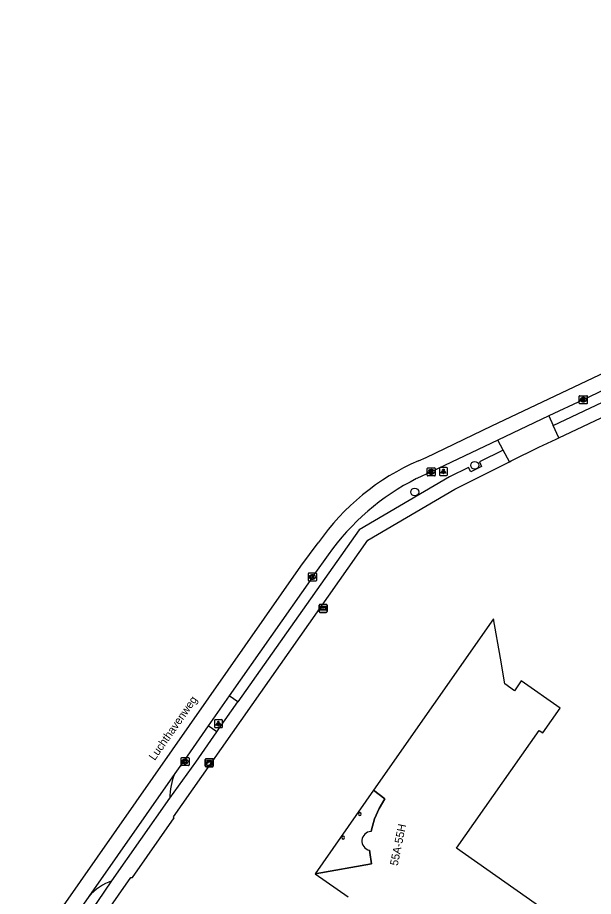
# Model space of a CAD drawing. Extents: x 155018 to 156648, y 383980 to 385733.
# Drawn here: x 155392.2 to 155464.1, y 385510.6 to 385620.3 of the extents above; entities that cross this region are included whole.
import ezdxf

# ---------------------------------------------------------------- set-up
doc = ezdxf.new("R2010")
doc.units = 0
for name, color, linetype in [('IMGEO_Boom', 7, 'Continuous'), ('IMGEO_Kast', 7, 'Continuous'), ('IMGEO_Kolk', 7, 'Continuous'), ('IMGEO_Lichtpunt', 7, 'Continuous'), ('IMGEO_Openbare_ruimte_label', 7, 'Continuous'), ('IMGEO_Pand', 7, 'Continuous'), ('IMGEO_Pand_nummerreeks', 7, 'Continuous'), ('IMGEO_Pand_overbouw', 7, 'Continuous'), ('IMGEO_Rijbaan_lokaal_gesloten', 7, 'Continuous'), ('IMGEO_Rijbaan_lokaal_open', 7, 'Continuous'), ('IMGEO_Voetpad_open', 7, 'Continuous'), ('IMGEO_Wegwijzer', 7, 'Continuous')]:
    doc.layers.add(name, color=color, linetype=linetype)

msp = doc.modelspace()

# ---------------------------------------------------------------- linework, layer by layer
at = {"layer": 'IMGEO_Boom'}
for centre in [(155449.28, 385564.42), (155441.79, 385561.08)]:
    msp.add_circle(centre, 0.489, dxfattribs=at)
at = {"layer": 'IMGEO_Kast'}
for p, q in [((155415.64, 385526.85), (155415.64, 385527.7)), ((155415.64, 385527.7), (155415.64, 385526.85)), ((155415.71, 385527.78), (155416.55, 385527.78)), ((155416.55, 385527.78), (155415.71, 385527.78)), ((155416.64, 385527.71), (155416.64, 385526.86)), ((155416.64, 385526.86), (155416.64, 385527.71)), ((155416.56, 385526.78), (155415.72, 385526.78)), ((155415.72, 385526.78), (155416.56, 385526.78))]:
    msp.add_line(p, q, dxfattribs=at)
for points in [[(155415.83, 385527.57), (155416.43, 385527.57), (155416.43, 385527.48), (155415.83, 385527.48), (155415.83, 385527.57)], [(155415.83, 385527.4), (155416.43, 385527.4), (155416.43, 385526.91), (155415.83, 385526.91), (155415.83, 385527.4)]]:
    msp.add_lwpolyline(points, dxfattribs=at)
msp.add_circle((155415.92, 385527.24), 0.0377, dxfattribs=at)
for centre, start, end in [((155415.72, 385527.7), 92.4484, 184.2845), ((155415.72, 385527.7), 92.4484, 184.2845), ((155416.56, 385527.7), 2.4484, 94.2845), ((155416.56, 385527.7), 2.4484, 94.2845), ((155415.72, 385526.86), 182.4484, 274.2845), ((155415.72, 385526.86), 182.4484, 274.2845), ((155416.56, 385526.86), 272.4484, 4.2845), ((155416.56, 385526.86), 272.4484, 4.2845)]:
    msp.add_arc(centre, 0.0779, start, end, dxfattribs=at)
at = {"layer": 'IMGEO_Kolk'}
for p, q in [((155462.33, 385572.18), (155462.33, 385573.04)), ((155462.41, 385573.11), (155463.26, 385573.11)), ((155462.82, 385572.89), (155462.84, 385572.89)), ((155463.33, 385573.04), (155463.33, 385572.18)), ((155463.26, 385572.11), (155462.41, 385572.11)), ((155462.84, 385572.33), (155462.82, 385572.33)), ((155443.35, 385563.17), (155443.35, 385564.02)), ((155443.42, 385564.1), (155444.27, 385564.1)), ((155443.83, 385563.88), (155443.86, 385563.88)), ((155444.35, 385564.02), (155444.35, 385563.17)), ((155444.27, 385563.1), (155443.42, 385563.1)), ((155443.86, 385563.32), (155443.83, 385563.32)), ((155428.51, 385550.04), (155428.51, 385550.9)), ((155428.58, 385550.97), (155429.43, 385550.97)), ((155429, 385550.75), (155429.02, 385550.75)), ((155429.51, 385550.9), (155429.51, 385550.04)), ((155429.43, 385549.97), (155428.58, 385549.97)), ((155429.02, 385550.19), (155428.99, 385550.19)), ((155412.61, 385526.99), (155412.61, 385527.85)), ((155412.69, 385527.92), (155413.54, 385527.92)), ((155413.1, 385527.7), (155413.13, 385527.7)), ((155413.61, 385527.85), (155413.61, 385526.99)), ((155413.54, 385526.92), (155412.69, 385526.92)), ((155413.12, 385527.14), (155413.1, 385527.14))]:
    msp.add_line(p, q, dxfattribs=at)
for points in [[(155462.33, 385572.18), (155462.33, 385573.04)], [(155462.41, 385573.11), (155463.26, 385573.11)], [(155462.65, 385572.81), (155462.78, 385572.81), (155462.78, 385572.66), (155462.9, 385572.81), (155463.07, 385572.81), (155462.92, 385572.66), (155463.08, 385572.41), (155462.92, 385572.41), (155462.84, 385572.57), (155462.78, 385572.51), (155462.78, 385572.41), (155462.65, 385572.41), (155462.65, 385572.81)], [(155463.33, 385573.04), (155463.33, 385572.18)], [(155463.26, 385572.11), (155462.41, 385572.11)], [(155443.35, 385563.17), (155443.35, 385564.02)], [(155443.42, 385564.1), (155444.27, 385564.1)], [(155444.35, 385564.02), (155444.35, 385563.17)], [(155444.27, 385563.1), (155443.42, 385563.1)], [(155443.67, 385563.8), (155443.79, 385563.8), (155443.79, 385563.65), (155443.92, 385563.8), (155444.08, 385563.8), (155443.94, 385563.65), (155444.09, 385563.4), (155443.94, 385563.4), (155443.85, 385563.56), (155443.79, 385563.5), (155443.79, 385563.4), (155443.67, 385563.4), (155443.67, 385563.8)], [(155428.51, 385550.04), (155428.51, 385550.9)], [(155428.58, 385550.97), (155429.43, 385550.97)], [(155428.83, 385550.67), (155428.95, 385550.67), (155428.95, 385550.52), (155429.08, 385550.67), (155429.25, 385550.67), (155429.1, 385550.52), (155429.25, 385550.27), (155429.1, 385550.27), (155429.02, 385550.44), (155428.95, 385550.37), (155428.95, 385550.27), (155428.83, 385550.27), (155428.83, 385550.67)], [(155429.51, 385550.9), (155429.51, 385550.04)], [(155429.43, 385549.97), (155428.58, 385549.97)], [(155412.61, 385526.99), (155412.61, 385527.85)], [(155412.69, 385527.92), (155413.54, 385527.92)], [(155412.93, 385527.62), (155413.06, 385527.62), (155413.06, 385527.47), (155413.19, 385527.62), (155413.35, 385527.62), (155413.2, 385527.47), (155413.36, 385527.22), (155413.2, 385527.22), (155413.12, 385527.39), (155413.06, 385527.32), (155413.06, 385527.22), (155412.93, 385527.22), (155412.93, 385527.62)], [(155413.61, 385527.85), (155413.61, 385526.99)], [(155413.54, 385526.92), (155412.69, 385526.92)]]:
    msp.add_lwpolyline(points, dxfattribs=at)
for centre, start, end in [((155462.41, 385573.03), 91.552, 178.448), ((155462.41, 385573.03), 91.552, 178.448), ((155463.26, 385573.03), 1.552, 88.448), ((155463.26, 385573.03), 1.552, 88.448), ((155462.41, 385572.18), 181.552, 268.448), ((155462.41, 385572.18), 181.552, 268.448), ((155463.26, 385572.18), 271.552, 358.448), ((155463.26, 385572.18), 271.552, 358.448), ((155443.42, 385564.02), 91.552, 178.448), ((155443.42, 385564.02), 91.552, 178.448), ((155444.27, 385564.02), 1.552, 88.448), ((155444.27, 385564.02), 1.552, 88.448), ((155443.42, 385563.17), 181.552, 268.448), ((155443.42, 385563.17), 181.552, 268.448), ((155444.27, 385563.17), 271.552, 358.448), ((155444.27, 385563.17), 271.552, 358.448), ((155428.58, 385550.9), 91.552, 178.448), ((155428.58, 385550.9), 91.552, 178.448), ((155429.43, 385550.9), 1.552, 88.448), ((155429.43, 385550.9), 1.552, 88.448), ((155428.58, 385550.05), 181.552, 268.448), ((155428.58, 385550.05), 181.552, 268.448), ((155429.43, 385550.05), 271.552, 358.448), ((155429.43, 385550.05), 271.552, 358.448), ((155412.69, 385527.85), 91.552, 178.448), ((155412.69, 385527.85), 91.552, 178.448), ((155413.54, 385527.85), 1.552, 88.448), ((155413.54, 385527.85), 1.552, 88.448), ((155412.69, 385527), 181.552, 268.448), ((155412.69, 385527), 181.552, 268.448), ((155413.54, 385527), 271.552, 358.448), ((155413.54, 385527), 271.552, 358.448)]:
    msp.add_arc(centre, 0.0765, start, end, dxfattribs=at)
for centre, major_axis, ratio, start_param, end_param in [((155462.82, 385572.61), (-0.387, 0.002), 0.722429, 4.712389, 7.853982), ((155462.84, 385572.61), (-0.39, 0.002), 0.717154, 1.570796, 4.712389), ((155443.83, 385563.6), (-0.387, 0.002), 0.722429, 4.712389, 7.853982), ((155443.86, 385563.6), (-0.39, 0.002), 0.717154, 1.570796, 4.712389), ((155428.99, 385550.47), (-0.387, 0.002), 0.722429, 4.712389, 7.853982), ((155429.02, 385550.47), (-0.39, 0.002), 0.717154, 1.570796, 4.712389), ((155413.1, 385527.42), (-0.387, 0.002), 0.722429, 4.712389, 7.853982), ((155413.12, 385527.42), (-0.39, 0.002), 0.717154, 1.570796, 4.712389)]:
    msp.add_ellipse(centre, major_axis=major_axis, ratio=ratio, start_param=start_param, end_param=end_param, dxfattribs=at)
at = {"layer": 'IMGEO_Lichtpunt'}
for p, q in [((155444.87, 385564.05), (155444.87, 385563.24)), ((155444.87, 385564.05), (155444.87, 385563.24)), ((155445.77, 385564.14), (155444.96, 385564.14)), ((155445.77, 385564.14), (155444.96, 385564.14)), ((155445.86, 385563.24), (155445.86, 385564.05)), ((155445.86, 385563.24), (155445.86, 385564.05)), ((155444.96, 385563.15), (155445.77, 385563.15)), ((155444.96, 385563.15), (155445.77, 385563.15)), ((155416.78, 385532.56), (155416.78, 385531.75)), ((155416.78, 385532.56), (155416.78, 385531.75)), ((155417.68, 385532.65), (155416.88, 385532.65)), ((155417.68, 385532.65), (155416.88, 385532.65)), ((155417.78, 385531.75), (155417.78, 385532.56)), ((155417.78, 385531.75), (155417.78, 385532.56)), ((155416.88, 385531.66), (155417.68, 385531.66)), ((155416.88, 385531.66), (155417.68, 385531.66))]:
    msp.add_line(p, q, dxfattribs=at)
for points in [[(155445.24, 385563.71), (155445.28, 385563.69), (155445.09, 385563.42), (155445.05, 385563.45), (155445.24, 385563.71)], [(155445.34, 385563.67), (155445.39, 385563.67), (155445.39, 385563.34), (155445.34, 385563.34), (155445.34, 385563.67)], [(155445.45, 385563.69), (155445.49, 385563.71), (155445.68, 385563.45), (155445.64, 385563.42), (155445.45, 385563.69)], [(155417.16, 385532.22), (155417.2, 385532.2), (155417.01, 385531.93), (155416.97, 385531.96), (155417.16, 385532.22)], [(155417.26, 385532.18), (155417.31, 385532.18), (155417.31, 385531.85), (155417.26, 385531.85), (155417.26, 385532.18)], [(155417.37, 385532.2), (155417.41, 385532.22), (155417.59, 385531.96), (155417.56, 385531.93), (155417.37, 385532.2)]]:
    msp.add_lwpolyline(points, dxfattribs=at)
for centre in [(155445.37, 385563.85), (155417.28, 385532.36)]:
    msp.add_circle(centre, 0.0994, dxfattribs=at)
for centre, start, end in [((155444.96, 385564.05), 90, 180), ((155444.96, 385564.05), 90, 180), ((155445.77, 385564.05), 0, 90), ((155445.77, 385564.05), 0, 90), ((155444.96, 385563.24), 180, 270), ((155444.96, 385563.24), 180, 270), ((155445.77, 385563.24), 270, 0), ((155445.77, 385563.24), 270, 360), ((155416.88, 385532.56), 90, 180), ((155416.88, 385532.56), 90, 180), ((155417.68, 385532.56), 0, 90), ((155417.68, 385532.56), 0, 90), ((155416.88, 385531.75), 180, 270), ((155416.88, 385531.75), 180, 270), ((155417.68, 385531.75), 270, 0), ((155417.68, 385531.75), 270, 360)]:
    msp.add_arc(centre, 0.0946, start, end, dxfattribs=at)
at = {"layer": 'IMGEO_Pand'}
for points in [[(155461.73, 385506.25), (155447.01, 385516.59), (155457.31, 385531.3), (155457.76, 385530.99), (155459.94, 385534.1), (155455.09, 385537.49), (155454.24, 385536.27), (155453.05, 385537.12), (155452.48, 385540.33), (155451.61, 385545.26), (155436.63, 385523.85), (155438.05, 385522.78), (155437.33, 385521.55), (155436.76, 385520.26), (155436.38, 385518.91), (155436.33, 385518.69)], [(155436.13, 385516.35), (155436.16, 385516.08), (155436.37, 385514.67), (155429.37, 385513.41), (155433.47, 385510.55)]]:
    msp.add_lwpolyline(points, dxfattribs=at)
for centre, radius, start, end in [((155434.93, 385520.87), 0.175, 90, 270), ((155434.93, 385520.87), 0.175, 270, 90), ((155432.86, 385517.92), 0.175, 90, 270), ((155432.86, 385517.92), 0.175, 270, 90), ((155436.37, 385517.51), 1.18, 92.0869, 258.325)]:
    msp.add_arc(centre, radius, start, end, dxfattribs=at)
at = {"layer": 'IMGEO_Pand_overbouw'}
for points in [[(155436.33, 385518.69), (155436.38, 385518.91), (155436.76, 385520.26), (155437.33, 385521.55), (155438.05, 385522.78), (155436.63, 385523.85), (155429.37, 385513.41)], [(155429.37, 385513.41), (155436.37, 385514.67), (155436.16, 385516.08), (155436.13, 385516.35)]]:
    msp.add_lwpolyline(points, dxfattribs=at)
msp.add_arc((155436.37, 385517.51), 1.18, 92.0869, 258.325, dxfattribs=at)
at = {"layer": 'IMGEO_Rijbaan_lokaal_gesloten'}
for points in [[(155442.24, 385564.98), (155443.21, 385565.4), (155451.43, 385569.35), (155534.43, 385608.69), (155559.01, 385620.33)], [(155491.09, 385586.04), (155489.99, 385585.52), (155462.83, 385572.61), (155458.52, 385570.59)], [(155458.52, 385570.59), (155452.18, 385567.57)], [(155452.18, 385567.57), (155443.85, 385563.6), (155442.03, 385562.77)], [(155393.12, 385502.51), (155427.57, 385551.83), (155429.74, 385554.74)], [(155430.98, 385553.25), (155429.18, 385550.74), (155429.01, 385550.47), (155418.62, 385535.62)], [(155418.62, 385535.62), (155416.01, 385531.89)], [(155416.01, 385531.89), (155413.36, 385528.11), (155411.84, 385525.93)], [(155411.84, 385525.93), (155401.11, 385510.58)], [(155401.11, 385510.58), (155395.75, 385502.86)]]:
    msp.add_lwpolyline(points, dxfattribs=at)
for centre, radius, start, end in [((155454.21, 385537.62), 29.87, 113.6253, 145.0059), ((155455.49, 385535.96), 29.99, 116.6779, 144.8035)]:
    msp.add_arc(centre, radius, start, end, dxfattribs=at)
at = {"layer": 'IMGEO_Rijbaan_lokaal_open'}
for points in [[(155458.52, 385570.59), (155459.08, 385569.37)], [(155459.77, 385567.86), (155459.08, 385569.37)], [(155452.83, 385566.32), (155452.18, 385567.57)], [(155453.6, 385564.84), (155453.83, 385564.96), (155457.29, 385566.69), (155459.43, 385567.7), (155459.77, 385567.86)], [(155453.6, 385564.84), (155452.83, 385566.32)], [(155403.99, 385512.53), (155411.2, 385522.84)]]:
    msp.add_lwpolyline(points, dxfattribs=at)
for centre, radius, start, end in [((155418.81, 385522.87), 7.61, 156.3208, 180.2404), ((155406.34, 385505.93), 7, 109.6155, 138.3856)]:
    msp.add_arc(centre, radius, start, end, dxfattribs=at)
at = {"layer": 'IMGEO_Voetpad_open'}
for points in [[(155459.08, 385569.37), (155477.54, 385578.12), (155477.79, 385577.57), (155479.15, 385578.21), (155478.9, 385578.76), (155484.35, 385581.32), (155484.56, 385580.91), (155485.89, 385581.57), (155485.7, 385581.99), (155491.69, 385584.82)], [(155459.77, 385567.86), (155493.7, 385583.89), (155493.9, 385583.99)], [(155452.83, 385566.32), (155449.86, 385564.84), (155450.11, 385564.29), (155448.79, 385563.61), (155448.51, 385564.16), (155446.11, 385562.96), (155434.83, 385556.38), (155419.69, 385534.87)], [(155395.54, 385496.94), (155397.39, 385500), (155397.7, 385500.52), (155406.36, 385512.95), (155406.54, 385512.94), (155411.75, 385520.38), (155411.68, 385520.54), (155435.93, 385555.06), (155446.8, 385561.43), (155453.6, 385564.84)], [(155419.69, 385534.87), (155418.62, 385535.62)], [(155417.08, 385531.15), (155417.35, 385531.53), (155419.69, 385534.87)], [(155411.2, 385522.84), (155414.44, 385527.35), (155417.08, 385531.15)], [(155417.08, 385531.15), (155416.01, 385531.89)], [(155396.84, 385460.1), (155392.4, 385485.8), (155392.21, 385490.78), (155392.7, 385493.73), (155393.97, 385497.53), (155395.42, 385500), (155395.93, 385500.86), (155402.22, 385509.95), (155403.99, 385512.53)]]:
    msp.add_lwpolyline(points, dxfattribs=at)
at = {"layer": 'IMGEO_Wegwijzer'}
for p, q in [((155429.85, 385546.15), (155429.85, 385546.95)), ((155429.85, 385546.95), (155429.85, 385546.15)), ((155429.95, 385547.05), (155430.74, 385547.05)), ((155430.74, 385547.05), (155429.95, 385547.05)), ((155430.84, 385546.95), (155430.84, 385546.15)), ((155430.84, 385546.15), (155430.84, 385546.95)), ((155430.74, 385546.05), (155429.95, 385546.05)), ((155429.95, 385546.05), (155430.74, 385546.05))]:
    msp.add_line(p, q, dxfattribs=at)
for points in [[(155429.96, 385546.78), (155430.74, 385546.78), (155430.74, 385546.32), (155429.96, 385546.32), (155429.96, 385546.78)], [(155430.02, 385546.63), (155430.02, 385546.55), (155430.02, 385546.47), (155430.43, 385546.47), (155430.43, 385546.38), (155430.68, 385546.55), (155430.43, 385546.72), (155430.43, 385546.63), (155430.02, 385546.63)]]:
    msp.add_lwpolyline(points, dxfattribs=at)
for centre, start, end in [((155429.95, 385546.95), 90, 180), ((155429.95, 385546.95), 90, 180), ((155430.74, 385546.95), 0, 90), ((155430.74, 385546.95), 360, 90), ((155429.95, 385546.15), 180, 270), ((155429.95, 385546.15), 180, 270), ((155430.74, 385546.15), 270, 0), ((155430.74, 385546.15), 270, 0)]:
    msp.add_arc(centre, 0.1, start, end, dxfattribs=at)

# ---------------------------------------------------------------- texts
at = {"layer": 'IMGEO_Openbare_ruimte_label'}
msp.add_text('Luchthavenweg', height=1, rotation=55.1019, dxfattribs=at).set_placement((155409.33, 385527.48))
at = {"layer": 'IMGEO_Pand_nummerreeks'}
msp.add_text('55A-55H', height=1, rotation=78.2817, dxfattribs=at).set_placement((155439.65, 385514.35))

doc.saveas('drawing.dxf')
